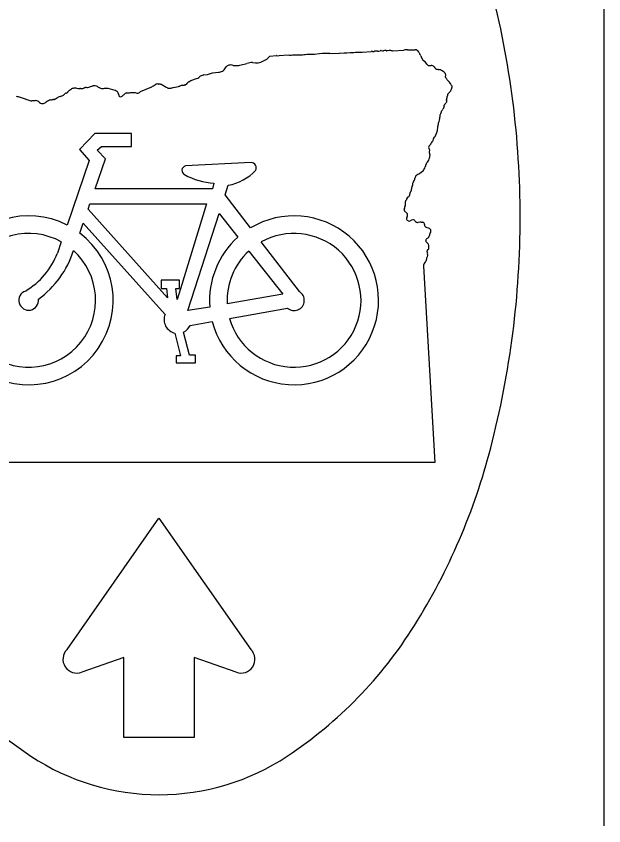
# Model space of a CAD drawing. Extents: x 42133 to 45533, y 41351 to 47951.
# Drawn here: x 42533.87 to 42557.58, y 45612.65 to 45645.32 of the extents above; entities that cross this region are included whole.
import ezdxf

# ---------------------------------------------------------------- set-up
doc = ezdxf.new("R2010")
doc.units = 0
doc.layers.add('P_TRAF_SIGN_SignDetails', color=7, linetype='Continuous')

msp = doc.modelspace()

# ---------------------------------------------------------------- linework, layer by layer
at = {"layer": 'P_TRAF_SIGN_SignDetails'}
msp.add_line((42557.577, 45662.385), (42557.577, 45612.648), dxfattribs=at)
for points in [[(42544.476, 45643.727), (42544.843, 45643.76)], [(42545.079, 45643.763), (42545.361, 45643.762)], [(42545.594, 45643.78), (42545.906, 45643.784), (42546.105, 45643.806)], [(42546.523, 45643.817), (42546.906, 45643.827), (42546.915, 45643.827), (42547.101, 45643.84)], [(42547.205, 45643.84), (42547.347, 45643.853)], [(42547.629, 45643.872), (42547.832, 45643.872), (42548.189, 45643.896)], [(42549.066, 45643.925), (42549.507, 45643.95)], [(42549.653, 45643.963), (42549.963, 45643.963)], [(42542.899, 45643.34), (42543.179, 45643.413)], [(42543.851, 45643.512), (42543.986, 45643.585), (42544.108, 45643.708), (42544.358, 45643.727)], [(42550.267, 45643.576), (42550.371, 45643.48)], [(42542.656, 45643.326), (42542.794, 45643.326)], [(42540.961, 45642.736), (42541.148, 45642.799)], [(42541.241, 45642.85), (42541.26, 45642.865)], [(42541.446, 45642.946), (42541.583, 45642.961), (42541.791, 45643.027), (42542.029, 45643.057)], [(42536.842, 45642.464), (42536.962, 45642.502)], [(42538.883, 45642.281), (42539.337, 45642.468)], [(42540.232, 45642.44), (42540.404, 45642.476)], [(42535.647, 45642.083), (42535.75, 45642.117)], [(42536.022, 45642.337), (42536.104, 45642.382)], [(42537.434, 45642.415), (42537.573, 45642.419), (42537.847, 45642.329)], [(42538.48, 45642.235), (42538.676, 45642.235)], [(42534.026, 45642.056), (42534.458, 45641.907)], [(42534.888, 45641.793), (42534.969, 45641.799)], [(42551.132, 45641.666), (42551.084, 45641.57)], [(42550.959, 45641.266), (42550.957, 45641.24)], [(42541.85, 45638.584), (42541.787, 45638.353), (42537.054, 45638.353), (42537.472, 45639.561), (42537.142, 45639.909), (42537.307, 45640.065), (42538.523, 45640.065), (42538.523, 45640.586), (42537.041, 45640.586), (42536.42, 45639.943), (42536.813, 45639.492), (42535.922, 45636.89)], [(42543.346, 45639.412), (42540.698, 45639.275)], [(42550.289, 45639.068), (42550.223, 45639.026), (42550.147, 45638.958)], [(42543.325, 45636.774), (42542.301, 45638.109), (42542.424, 45638.493)], [(42540.494, 45634.313), (42540.365, 45633.891), (42540.314, 45634.323), (42540.463, 45634.323), (42540.463, 45634.662), (42539.713, 45634.662), (42539.713, 45634.323), (42539.938, 45634.323), (42539.981, 45633.954), (42536.772, 45637.535), (42536.843, 45637.742), (42541.545, 45637.742), (42540.494, 45634.313)], [(42541.683, 45633.581), (42540.799, 45633.437), (42542.06, 45637.36), (42542.816, 45636.4)], [(42536.437, 45636.567), (42536.577, 45636.971), (42539.881, 45633.283)], [(42550.229, 45637.002), (42550.265, 45637.003)], [(42535.689, 45636.211), (42535.534, 45635.758)], [(42545.295, 45634.206), (42543.76, 45636.207)], [(42543.256, 45635.841), (42544.622, 45634.106), (42542.385, 45633.706)], [(42550.451, 45635.611), (42550.422, 45635.553)], [(42550.303, 45635.233), (42550.765, 45627.315)], [(42542.481, 45633.124), (42544.81, 45633.54)], [(42540.89, 45632.84), (42541.781, 45632.999)], [(42540.272, 45632.531), (42540.504, 45631.616), (42540.328, 45631.616), (42540.328, 45631.336), (42541.109, 45631.336), (42541.109, 45631.636), (42540.863, 45631.636), (42540.626, 45632.572)], [(42535.924, 45619.763), (42539.631, 45625.059), (42543.338, 45619.763)], [(42541.054, 45616.206), (42538.208, 45616.206), (42538.208, 45619.436), (42536.518, 45618.854)], [(42542.744, 45618.854), (42541.054, 45619.436), (42541.054, 45616.206)]]:
    msp.add_lwpolyline(points, dxfattribs=at)
for centre, radius, start, end in [((42517.04, 45637.211), 37.163, 360, 14.5143), ((42544.954, 45644.324), 0.575, 258.8927, 282.5551), ((42545.369, 45645.124), 1.362, 269.6439, 279.5014), ((42546.465, 45637.926), 5.89, 89.4347, 93.5055), ((42547.176, 45648.548), 4.709, 269.0892, 270.3577), ((42547.42, 45644.857), 1.007, 265.8185, 281.9679), ((42548.228, 45643.693), 0.207, 85.2441, 101.0735), ((42548.292, 45643.997), 0.108, 244.6629, 267.2921), ((42548.267, 45644.022), 0.135, 278.2567, 296.4782), ((42548.434, 45642.888), 1.019, 89.4911, 95.9951), ((42548.468, 45644.184), 0.278, 264.8024, 289.281), ((42548.596, 45643.817), 0.111, 87.3301, 109.0439), ((42548.742, 45644.714), 0.799, 259.8869, 266.0165), ((42548.751, 45643.733), 0.195, 83.3297, 109.2112), ((42548.783, 45643.887), 0.0409, 55.6744, 103.5218), ((42548.818, 45643.935), 0.0187, 229.5391, 281.1694), ((42548.934, 45643.569), 0.365, 102.933, 107.971), ((42548.964, 45640.938), 2.989, 89.5201, 92.1354), ((42548.999, 45645.13), 1.203, 269.5279, 271.5107), ((42549.138, 45645.034), 1.112, 264.4831, 266.3152), ((42549.745, 45642.208), 1.758, 92.9969, 97.7749), ((42549.924, 45643.687), 0.279, 63.677, 82.0022), ((42549.991, 45643.814), 0.135, 23.7753, 65.3045), ((42550.398, 45643.973), 0.302, 200.256, 212.9704), ((42549.987, 45643.663), 0.215, 36.5698, 42.8045), ((42549.739, 45643.647), 0.445, 14.9444, 18.93), ((42549.946, 45643.6), 0.275, 25.6625, 35.913), ((42543.438, 45642.41), 1.036, 91.513, 104.4385), ((42543.538, 45644.099), 0.665, 258.9783, 298.0683), ((42544.365, 45643.617), 0.11, 86.1895, 93.8105), ((42544.425, 45644.112), 0.388, 262.2169, 277.5513), ((42550.384, 45643.743), 0.191, 187.0874, 215.6249), ((42550.324, 45643.656), 0.0984, 194.2975, 234.4817), ((42550.256, 45643.358), 0.167, 39.4224, 46.7803), ((42550.058, 45643.162), 0.446, 30.3995, 42.6852), ((42541.943, 45643.746), 0.694, 277.0783, 291.0837), ((42542.153, 45643.2), 0.11, 291.42, 309.3257), ((42540.868, 45644.29), 1.793, 319.0618, 325.466), ((42542.504, 45643.135), 0.212, 103.5763, 138.8837), ((42542.522, 45643.069), 0.28, 69.8731, 104.0445), ((42542.645, 45643.407), 0.0796, 250.5949, 261.9259), ((42542.656, 45643.488), 0.162, 262.1708, 270.1299), ((42542.79, 45643.76), 0.433, 270.586, 284.5943), ((42550.527, 45643.407), 0.0865, 192.9675, 245.073), ((42550.562, 45644.724), 1.397, 267.073, 271.8553), ((42550.6, 45643.135), 0.193, 47.5387, 87.872), ((42551.581, 45643.907), 1.059, 216.5352, 221.8472), ((42550.961, 45643.545), 0.384, 243.8553, 264.963), ((42550.907, 45642.921), 0.243, 51.7691, 85.291), ((42550.457, 45642.22), 1.075, 51.1127, 56.0504), ((42541.054, 45643.081), 0.298, 288.3698, 308.9269), ((42540.993, 45643.192), 0.423, 309.3159, 314.8171), ((42541.72, 45641.963), 1.024, 109.8596, 114.7787), ((42541.441, 45642.818), 0.128, 87.497, 122.5913), ((42551.092, 45642.968), 0.0976, 24.3077, 65.5441), ((42551.292, 45643.013), 0.112, 182.4172, 202.0802), ((42551.147, 45642.934), 0.0554, 2.1922, 41.0717), ((42551.204, 45642.852), 0.0133, 158.6016, 221.0701), ((42551.068, 45642.888), 0.127, 346.0699, 4.9653), ((42550.828, 45642.49), 0.509, 39.8451, 44.0431), ((42550.866, 45642.986), 0.34, 345.19, 351.6758), ((42551.333, 45642.862), 0.123, 201.9079, 224.8168), ((42551.48, 45642.881), 0.257, 204.3475, 215.6819), ((42536.735, 45642.207), 0.245, 112.6696, 119.751), ((42536.718, 45642.129), 0.314, 98.974, 104.3774), ((42536.723, 45642.339), 0.115, 103.9154, 118.1475), ((42536.815, 45643.173), 0.733, 260.6401, 264.9587), ((42536.133, 45645.272), 2.896, 282.3132, 284.1679), ((42537.029, 45642.281), 0.231, 58.845, 106.9652), ((42537.525, 45643.075), 0.705, 237.7817, 249.5347), ((42538.458, 45644.131), 1.881, 297.8502, 302.9558), ((42539.566, 45642.451), 0.133, 75.7278, 129.8437), ((42539.609, 45642.629), 0.0504, 258.9621, 280.2636), ((42539.638, 45642.515), 0.0669, 71.6488, 107.8896), ((42539.697, 45642.626), 0.0602, 231.2327, 249.9179), ((42539.497, 45641.375), 1.208, 77.7661, 81.4643), ((42541.763, 45645.966), 3.959, 239.4805, 241.6927), ((42540.024, 45642.618), 0.195, 225.0168, 250.885), ((42540.025, 45642.534), 0.12, 236.9552, 280.731), ((42540.279, 45642.058), 0.384, 97.1428, 111.1778), ((42540.368, 45642.647), 0.174, 282.1016, 288.0844), ((42539.954, 45643.934), 1.526, 287.8362, 289.8536), ((42540.644, 45642.027), 0.501, 96.0279, 109.9405), ((42540.589, 45642.716), 0.191, 270.7051, 291.2634), ((42540.678, 45642.51), 0.0348, 80.7964, 126.3684), ((42540.687, 45642.561), 0.0162, 258.4432, 324.1429), ((42540.734, 45642.489), 0.0707, 97.5808, 118.8821), ((42540.725, 45642.572), 0.0126, 270.6027, 316.6281), ((42540.924, 45642.466), 0.214, 130.4393, 152.8466), ((42540.909, 45642.496), 0.181, 125.5197, 133.0874), ((42540.863, 45642.606), 0.0697, 118.5615, 147.5423), ((42540.823, 45642.704), 0.0368, 280.0622, 303.8352), ((42541.224, 45642.294), 0.537, 130.7401, 135.0796), ((42539.96, 45645.086), 2.554, 290.946, 293.0554), ((42551.118, 45642.49), 0.286, 46.1688, 57.6161), ((42551.097, 45642.479), 0.308, 26.0899, 44.711), ((42551.459, 45642.657), 0.0957, 206.4809, 217.0381), ((42550.827, 45642.135), 0.724, 29.8906, 39.9288), ((42551.195, 45642.45), 0.25, 329.3462, 357.9385), ((42551.912, 45642.238), 0.51, 152.6215, 156.6479), ((42551.439, 45642.481), 0.0222, 339.4544, 42.2696), ((42535.698, 45642.25), 0.143, 291.4142, 317.4179), ((42535.926, 45642.07), 0.148, 97.9544, 145.6489), ((42535.902, 45642.251), 0.0347, 275.581, 339.1067), ((42535.972, 45642.227), 0.0393, 108.9016, 162.3492), ((42535.954, 45642.285), 0.0214, 284.246, 340.8914), ((42536.065, 45642.252), 0.0947, 116.7856, 164.2809), ((42536.181, 45642.237), 0.164, 94.4175, 118.0229), ((42536.275, 45641.999), 0.416, 86.3279, 104.7746), ((42536.439, 45643), 0.601, 256.7865, 269.4227), ((42536.43, 45642.111), 0.287, 82.5835, 89.5023), ((42536.505, 45642.681), 0.287, 262.4815, 268.3446), ((42536.503, 45642.63), 0.236, 268.3726, 297.6076), ((42537.355, 45642.614), 0.214, 248.9875, 291.5075), ((42537.742, 45641.991), 0.354, 56.1509, 72.7973), ((42537.821, 45642.143), 0.185, 1.1643, 50.3889), ((42538.079, 45642.135), 0.0735, 170.9241, 304.1171), ((42536.05, 45644.832), 3.448, 306.8856, 309.2002), ((42538.353, 45642.072), 0.151, 101.6689, 144.6895), ((42538.323, 45643.102), 0.882, 269.9634, 280.2717), ((42538.755, 45642.367), 0.154, 239.1693, 326.0601), ((42540.095, 45645.153), 2.737, 269.0035, 270.9447), ((42551.049, 45642.26), 0.274, 320.794, 327.7077), ((42550.997, 45642.208), 0.298, 341.6586, 357.4269), ((42551.343, 45642.177), 0.0508, 115.5026, 159.8152), ((42551.273, 45642.313), 0.102, 298.157, 336.1758), ((42551.433, 45642.213), 0.0888, 120.4481, 138.9255), ((42551.164, 45642.461), 0.282, 322.7295, 330.6433), ((42534.558, 45644.759), 2.755, 255.5547, 258.8595), ((42534.507, 45642.05), 0.151, 251.0837, 266.5514), ((42534.81, 45638.638), 3.276, 92.6349, 95.4535), ((42534.635, 45641.682), 0.23, 40.4166, 84.1004), ((42534.903, 45641.924), 0.132, 225.276, 263.702), ((42534.839, 45642.205), 0.426, 287.7534, 307.0739), ((42536.915, 45638.117), 4.166, 114.6536, 115.8857), ((42535.275, 45641.816), 0.131, 100.7836, 138.231), ((42535.276, 45642.103), 0.161, 260.6996, 288.3185), ((42535.268, 45642.57), 0.623, 275.4103, 280.1661), ((42535.402, 45641.914), 0.0493, 72.6076, 119.2427), ((42535.429, 45642.003), 0.043, 253.5774, 292.902), ((42536.734, 45640.191), 2.191, 124.4101, 126.0061), ((42535.807, 45641.619), 0.49, 108.957, 129.3805), ((42550.63, 45642.236), 0.716, 317.3472, 328.2192), ((42551.255, 45641.93), 0.0207, 148.262, 198.9678), ((42551.16, 45641.887), 0.0836, 340.3782, 25.7999), ((42550.817, 45642.006), 0.425, 351.2834, 0.8403), ((42551.973, 45641.868), 0.745, 162.8696, 168.8325), ((42550.948, 45641.474), 0.0866, 339.493, 5.8955), ((42551.076, 45641.485), 0.0421, 127.4763, 182.2272), ((42550.861, 45641.676), 0.247, 320.3039, 334.4816), ((42550.775, 45641.76), 0.369, 345.2666, 355.1506), ((42551.172, 45641.726), 0.0293, 121.8582, 175.4034), ((42550.499, 45641.22), 0.459, 334.2363, 2.4958), ((42551.254, 45641.245), 0.296, 153.3104, 175.9581), ((42551.291, 45641.243), 0.33, 142.5475, 155.9945), ((42551.293, 45640.657), 0.443, 161.6226, 176.6517), ((42550.575, 45640.896), 0.313, 341.6296, 349.9112), ((42550.714, 45640.871), 0.172, 349.8914, 1.0694), ((42551.268, 45640.882), 0.382, 158.6914, 181.09), ((42552.066, 45639.402), 1.678, 140.2024, 142.2389), ((42550.719, 45640.501), 0.0628, 337.2342, 1.7368), ((42550.799, 45640.503), 0.0173, 121.9108, 180.5051), ((42550.743, 45640.578), 0.0768, 307.1113, 357.2822), ((42551.197, 45640.449), 0.398, 151.3109, 161.6304), ((42550.664, 45640.671), 0.187, 350.6231, 3.7752), ((42551.145, 45639.769), 0.675, 143.163, 146.8439), ((42550.199, 45640.519), 0.532, 319.5906, 331.0619), ((42551.01, 45640.21), 0.349, 140.9059, 171.5397), ((42550.625, 45640.025), 0.116, 144.9754, 222.924), ((42550.338, 45640.35), 0.321, 306.5415, 318.7095), ((42550.605, 45639.831), 0.076, 138.5757, 227.2192), ((42550.512, 45639.909), 0.0461, 321.8043, 53.0334), ((42550.255, 45639.62), 0.287, 306.4067, 349.1045), ((42550.052, 45639.751), 0.519, 339.0677, 354.3617), ((42550.544, 45639.761), 0.0169, 345.0394, 57.6728), ((42550.621, 45639.74), 0.0622, 164.8236, 189.1123), ((42550.493, 45639.694), 0.0755, 4.2464, 28.274), ((42540.739, 45639.097), 0.183, 102.9974, 245.8953), ((42543.338, 45639.194), 0.218, 331.7474, 87.8769), ((42550.794, 45638.966), 0.509, 148.2866, 159.4719), ((42550.145, 45639.396), 0.271, 323.0005, 348.1688), ((42550.561, 45639.33), 0.152, 159.7138, 175.8525), ((42550.433, 45639.375), 0.0166, 120.5337, 151.0253), ((42541.953, 45641.141), 2.559, 239.7667, 267.6838), ((42542.016, 45640.572), 2.118, 281.1159, 315.6393), ((42550.191, 45638.742), 0.237, 154.4077, 171.6106), ((42550.049, 45638.828), 0.0735, 130.5011, 166.9619), ((42550.233, 45638.608), 0.36, 103.786, 129.9886), ((42550.178, 45639.153), 0.139, 322.606, 356.6679), ((42549.591, 45638.593), 0.285, 339.1803, 356.1589), ((42548.985, 45639.034), 1.002, 332.6458, 337.1624), ((42549.812, 45638.67), 0.0998, 345.4795, 359.8894), ((42549.955, 45638.659), 0.0446, 126.64, 165.1179), ((42549.907, 45638.715), 0.03, 315.7783, 7.7567), ((42550.01, 45638.705), 0.0751, 140.867, 168.8996), ((42549.922, 45638.77), 0.0348, 329.0082, 10.6946), ((42550.184, 45638.12), 0.432, 167.785, 176.6097), ((42549.844, 45638.156), 0.0992, 122.6479, 145.8175), ((42549.769, 45638.265), 0.0337, 310.425, 3.4505), ((42549.877, 45638.264), 0.075, 138.8842, 177.4227), ((42549.853, 45638.365), 0.0378, 150.8631, 207.1125), ((42549.785, 45638.329), 0.0397, 336.4705, 29.3765), ((42550.161, 45638.326), 0.346, 151.3607, 170.4004), ((42549.966, 45637.79), 0.398, 168.2378, 174.6633), ((42549.602, 45637.858), 0.0285, 100.6011, 153.404), ((42549.594, 45637.903), 0.0173, 281.2003, 1.5807), ((42549.735, 45637.897), 0.124, 134.5928, 176.7997), ((42549.468, 45638.064), 0.196, 336.3784, 342.8397), ((42549.667, 45638.001), 0.0124, 90.7116, 155.2601), ((42549.638, 45638.128), 0.118, 284.2189, 320.5035), ((42549.499, 45638.126), 0.242, 342.368, 351.0835), ((42549.772, 45638.077), 0.037, 136.5212, 161.4479), ((42549.682, 45638.136), 0.0718, 332.044, 7.7948), ((42549.597, 45637.512), 0.0754, 140.6285, 190.9718), ((42549.367, 45637.628), 0.184, 338.4992, 0.236), ((42549.642, 45637.61), 0.0931, 143.6043, 168.9483), ((42549.735, 45637.75), 0.182, 154.8897, 161.5497), ((42549.655, 45637.81), 0.0929, 181.2585, 203.2249), ((42549.398, 45637.716), 0.177, 343.6051, 12.8453), ((42549.498, 45637.762), 0.0731, 354.5738, 8.6458), ((42534.375, 45633.852), 3.409, 63.0148, 52.7746), ((42545.082, 45633.852), 3.409, 194.4885, 121.0119), ((42549.338, 45637.396), 0.211, 17.6583, 29.0263), ((42549.579, 45637.467), 0.0404, 190.7512, 257.6478), ((42549.566, 45637.408), 0.0205, 23.5364, 77.4482), ((42549.635, 45637.434), 0.054, 199.3122, 227.7159), ((42549.523, 45637.201), 0.207, 57.315, 68.3691), ((42549.518, 45637.284), 0.147, 317.6272, 22.2932), ((42549.592, 45637.33), 0.0624, 9.0288, 47.0606), ((42517.04, 45637.211), 37.163, 345.4857, 0), ((42549.686, 45637.146), 0.0706, 147.2421, 237.2568), ((42549.879, 45637.439), 0.421, 236.7206, 242.4976), ((42549.733, 45637.129), 0.0804, 232.1713, 297.6548), ((42549.886, 45636.94), 0.164, 94.8853, 134.3323), ((42549.875, 45636.993), 0.111, 22.3037, 91.9158), ((42550.01, 45637.048), 0.0344, 201.6169, 223.962), ((42550.056, 45637.127), 0.125, 235.4711, 258.1317), ((42550.092, 45637.243), 0.246, 255.4039, 270.4296), ((42550.174, 45636.791), 0.221, 80.8192, 111.2053), ((42550.269, 45637.148), 0.151, 246.692, 254.8022), ((42550.255, 45636.961), 0.0436, 57.9562, 75.6467), ((42550.243, 45636.866), 0.136, 49.6765, 75.1531), ((42550.186, 45636.893), 0.164, 4.5937, 27.9933), ((42550.447, 45636.889), 0.099, 169.6507, 246.2293), ((42534.375, 45633.852), 2.7, 60.8737, 47.9775), ((42545.082, 45633.852), 2.7, 195.6378, 119.2984), ((42550.341, 45636.457), 0.347, 62.0227, 78.9512), ((42550.491, 45636.659), 0.106, 35.8291, 83.0478), ((42550.63, 45636.54), 0.0694, 130.979, 185.6421), ((42550.512, 45636.653), 0.0935, 320.1828, 46.7173), ((42545.082, 45633.852), 3.409, 131.6481, 184.5582), ((42550.417, 45636.267), 0.0265, 129.9536, 184.2245), ((42550.55, 45636.306), 0.164, 194.3069, 220.0015), ((42550.853, 45636.033), 0.52, 144.9848, 150.6791), ((42550.661, 45635.964), 0.435, 115.7973, 122.4234), ((42550.314, 45636.531), 0.235, 312.0529, 344.5625), ((42550.661, 45636.477), 0.121, 173.9537, 184.0084), ((42550.616, 45636.456), 0.0818, 136.504, 155.9227), ((42550.534, 45636.528), 0.0276, 325.0563, 11.3259), ((42550.317, 45636.025), 0.205, 38.2073, 58.7222), ((42550.514, 45635.843), 0.0648, 120.1521, 182.6897), ((42550.415, 45636.077), 0.0984, 355.4512, 49.6153), ((42550.441, 45635.971), 0.0822, 299.7337, 0.4321), ((42550.584, 45636.035), 0.0786, 154.1503, 178.5147), ((42550.143, 45635.904), 0.386, 10.1104, 20.2389), ((42532.718, 45636.825), 3.011, 300.4261, 339.2531), ((42532.432, 45637.068), 3.941, 306.4084, 342.1216), ((42545.082, 45633.852), 2.7, 132.5511, 183.0892), ((42549.684, 45635.666), 0.785, 8.9209, 12.8602), ((42551.184, 45635.521), 0.739, 165.3267, 172.9374), ((42550.566, 45635.765), 0.109, 168.2188, 202.81), ((42550.446, 45635.711), 0.0234, 352.9383, 32.4818), ((42550.515, 45635.232), 0.211, 136.8969, 179.783), ((42550.31, 45635.44), 0.0812, 308.5395, 349.5185), ((42550.413, 45635.412), 0.0269, 111.3726, 149.0188), ((42550.397, 45635.45), 0.0142, 293.1867, 6.4434), ((42550.614, 45635.452), 0.203, 162.0243, 180.2904), ((42550.689, 45635.528), 0.268, 174.6321, 182.6827), ((42534.375, 45633.852), 0.398, 109.3411, 6.3506), ((42545.082, 45633.852), 0.413, 228.9796, 58.8935), ((42540.389, 45633.069), 0.551, 157.1911, 257.7806), ((42540.389, 45633.069), 0.551, 295.4333, 335.3906), ((42528.184, 45634.326), 25.652, 327.9946, 345.4857), ((42539.941, -552934.029), 598561.344, 89.998963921, 90.001036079), ((42544.055, 45629.929), 17.356, 212.0054, 236.4659), ((42535.219, 45629.929), 17.356, 303.5341, 327.9946), ((42536.312, 45619.368), 0.554, 134.4387, 291.8894), ((42542.951, 45619.368), 0.554, 248.1106, 45.5613), ((42539.637, 45623.263), 9.359, 236.4659, 270), ((42539.637, 45623.263), 9.359, 270, 303.5341)]:
    msp.add_arc(centre, radius, start, end, dxfattribs=at)

doc.saveas('drawing.dxf')
